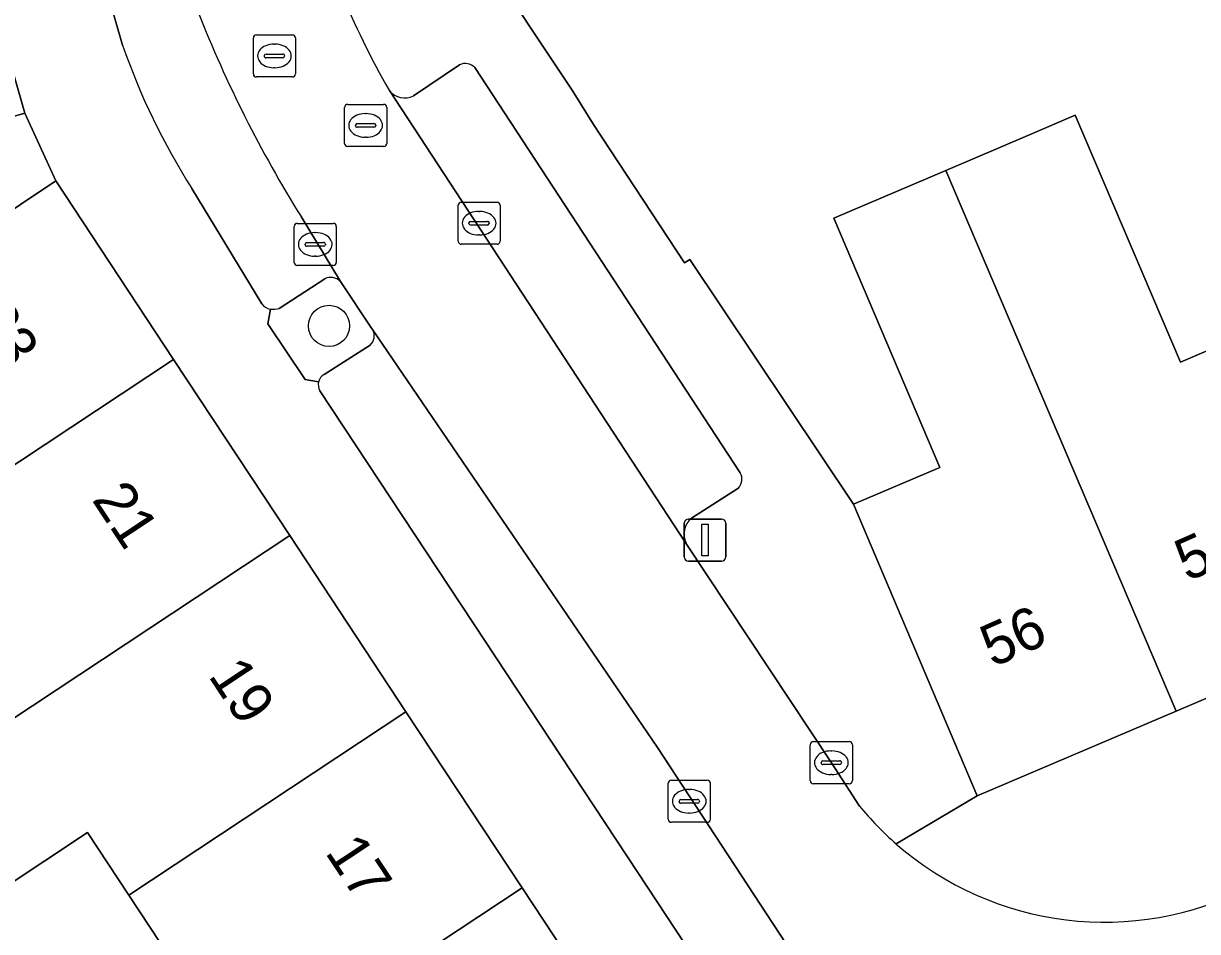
# Model space of a CAD drawing. Extents: x 159716 to 160783, y 383290 to 384031.
# Drawn here: x 160285.8 to 160313.69, y 383506.39 to 383527.96 of the extents above; entities that cross this region are included whole.
import ezdxf

# ---------------------------------------------------------------- set-up
doc = ezdxf.new("R2010")
doc.units = 0
for name, color, linetype in [('IMGEO_Boom', 7, 'Continuous'), ('IMGEO_Erf', 7, 'Continuous'), ('IMGEO_Groenvoorziening', 7, 'Continuous'), ('IMGEO_Kolk', 7, 'Continuous'), ('IMGEO_Lichtmast', 7, 'Continuous'), ('IMGEO_Muur', 7, 'Continuous'), ('IMGEO_Pand', 7, 'Continuous'), ('IMGEO_Pand_nummerreeks', 7, 'Continuous'), ('IMGEO_Parkeervlak_open', 7, 'Continuous'), ('IMGEO_Rijbaan_lokaal_open', 7, 'Continuous'), ('IMGEO_Rioolput', 7, 'Continuous'), ('IMGEO_Voetpad_open', 7, 'Continuous')]:
    doc.layers.add(name, color=color, linetype=linetype)

msp = doc.modelspace()

# ---------------------------------------------------------------- linework, layer by layer
at = {"layer": 'IMGEO_Boom'}
msp.add_circle((160293.055, 383520.777), 0.489, dxfattribs=at)
at = {"layer": 'IMGEO_Erf'}
for points in [[(160322.437, 383543.892), (160306.155, 383534.901), (160307.346, 383532.706), (160304.791, 383531.32), (160301.663, 383529.623), (160300.495, 383531.776), (160296.653, 383529.654), (160298.834, 383526.378), (160299.342, 383525.561), (160301.498, 383522.274), (160301.627, 383522.355), (160305.519, 383516.542), (160307.571, 383517.412), (160305.047, 383523.332), (160307.711, 383524.468), (160309.659, 383525.298), (160310.785, 383525.778), (160313.284, 383519.914), (160314.824, 383520.571)], [(160289.85, 383493.961), (160294.887, 383497.291), (160293.828, 383498.892), (160293.095, 383500), (160292.796, 383500.452), (160292.112, 383500), (160287.719, 383497.095), (160285.985, 383499.717), (160285.798, 383500), (160284.212, 383502.398), (160289.284, 383505.769), (160288.299, 383507.258), (160287.318, 383508.74), (160282.239, 383505.377)]]:
    msp.add_lwpolyline(points, dxfattribs=at)
at = {"layer": 'IMGEO_Groenvoorziening'}
for points in [[(160292.955, 383521.897), (160291.87, 383521.193)], [(160294.088, 383520.688), (160294.063, 383520.726), (160293.324, 383521.833)], [(160291.666, 383521.176), (160291.598, 383520.822), (160292.488, 383519.503), (160292.808, 383519.45)], [(160292.937, 383519.619), (160294.033, 383520.319)]]:
    msp.add_lwpolyline(points, dxfattribs=at)
for centre, radius, start, end in [((160293.093, 383521.598), 0.329, 45.4686, 114.8522), ((160291.736, 383521.563), 0.394, 259.6962, 289.8311), ((160293.829, 383520.538), 0.3, 313.0223, 30.0225), ((160293.081, 383519.375), 0.283, 120.6068, 164.6832)]:
    msp.add_arc(centre, radius, start, end, dxfattribs=at)
at = {"layer": 'IMGEO_Kolk'}
for p, q in [((160296.121, 383522.789), (160296.121, 383523.641)), ((160296.196, 383523.715), (160297.048, 383523.715)), ((160297.122, 383523.641), (160297.122, 383522.789)), ((160296.609, 383523.495), (160296.634, 383523.495)), ((160292.227, 383522.285), (160292.227, 383523.137)), ((160292.302, 383523.211), (160293.154, 383523.211)), ((160293.228, 383523.137), (160293.228, 383522.285)), ((160296.38, 383523.209), (160296.38, 383523.221)), ((160296.818, 383523.172), (160296.42, 383523.172)), ((160296.423, 383523.258), (160296.821, 383523.258)), ((160296.864, 383523.221), (160296.864, 383523.209)), ((160292.715, 383522.991), (160292.74, 383522.991)), ((160296.632, 383522.935), (160296.607, 383522.935)), ((160292.486, 383522.705), (160292.486, 383522.717)), ((160292.924, 383522.668), (160292.526, 383522.668)), ((160292.529, 383522.754), (160292.927, 383522.754)), ((160292.97, 383522.717), (160292.97, 383522.705)), ((160297.048, 383522.715), (160296.196, 383522.715)), ((160293.154, 383522.211), (160292.302, 383522.211)), ((160292.738, 383522.431), (160292.713, 383522.431)), ((160304.49, 383509.976), (160304.49, 383510.828)), ((160304.565, 383510.902), (160305.417, 383510.902)), ((160305.491, 383510.828), (160305.491, 383509.976)), ((160304.978, 383510.682), (160305.003, 383510.682)), ((160304.749, 383510.396), (160304.749, 383510.408)), ((160305.187, 383510.359), (160304.789, 383510.359)), ((160304.792, 383510.445), (160305.19, 383510.445)), ((160305.233, 383510.408), (160305.233, 383510.396)), ((160301.189, 383509.986), (160302.041, 383509.986)), ((160305.001, 383510.122), (160304.976, 383510.122)), ((160301.114, 383509.06), (160301.114, 383509.912)), ((160301.602, 383509.766), (160301.627, 383509.766)), ((160302.115, 383509.912), (160302.115, 383509.06)), ((160305.417, 383509.902), (160304.565, 383509.902)), ((160301.373, 383509.48), (160301.373, 383509.492)), ((160301.811, 383509.443), (160301.413, 383509.443)), ((160301.416, 383509.529), (160301.814, 383509.529)), ((160301.857, 383509.492), (160301.857, 383509.48)), ((160301.625, 383509.206), (160301.6, 383509.206)), ((160302.041, 383508.986), (160301.189, 383508.986))]:
    msp.add_line(p, q, dxfattribs=at)
for points in [[(160296.121, 383522.789), (160296.121, 383523.641)], [(160296.196, 383523.715), (160297.048, 383523.715)], [(160297.122, 383523.641), (160297.122, 383522.789)], [(160292.227, 383522.285), (160292.227, 383523.137)], [(160292.302, 383523.211), (160293.154, 383523.211)], [(160293.228, 383523.137), (160293.228, 383522.285)], [(160297.048, 383522.715), (160296.196, 383522.715)], [(160293.154, 383522.211), (160292.302, 383522.211)], [(160304.49, 383509.976), (160304.49, 383510.828)], [(160304.565, 383510.902), (160305.417, 383510.902)], [(160305.491, 383510.828), (160305.491, 383509.976)], [(160301.189, 383509.986), (160302.041, 383509.986)], [(160301.114, 383509.06), (160301.114, 383509.912)], [(160302.115, 383509.912), (160302.115, 383509.06)], [(160305.417, 383509.902), (160304.565, 383509.902)], [(160302.041, 383508.986), (160301.189, 383508.986)]]:
    msp.add_lwpolyline(points, dxfattribs=at)
for centre, radius, start, end in [((160296.198, 383523.639), 0.0765, 91.552, 178.448), ((160296.198, 383523.639), 0.0765, 91.552, 178.448), ((160297.046, 383523.639), 0.0765, 1.552, 88.448), ((160297.046, 383523.639), 0.0765, 1.552, 88.448), ((160292.304, 383523.135), 0.0765, 91.552, 178.448), ((160292.304, 383523.135), 0.0765, 91.552, 178.448), ((160293.152, 383523.135), 0.0765, 1.552, 88.448), ((160293.152, 383523.135), 0.0765, 1.552, 88.448), ((160296.42, 383523.218), 0.0403, 85.8775, 175.7526), ((160296.417, 383523.208), 0.0366, 178.938, 274.7102), ((160296.821, 383523.215), 0.043, 264.8664, 352.4533), ((160296.825, 383523.22), 0.0386, 1.7309, 96.639), ((160296.198, 383522.791), 0.0765, 181.552, 268.448), ((160296.198, 383522.791), 0.0765, 181.552, 268.448), ((160297.046, 383522.791), 0.0765, 271.552, 358.448), ((160297.046, 383522.791), 0.0765, 271.552, 358.448), ((160292.526, 383522.714), 0.0403, 85.8775, 175.7526), ((160292.523, 383522.704), 0.0366, 178.938, 274.7102), ((160292.927, 383522.711), 0.043, 264.8664, 352.4533), ((160292.931, 383522.716), 0.0386, 1.7309, 96.639), ((160292.304, 383522.287), 0.0765, 181.552, 268.448), ((160292.304, 383522.287), 0.0765, 181.552, 268.448), ((160293.152, 383522.287), 0.0765, 271.552, 358.448), ((160293.152, 383522.287), 0.0765, 271.552, 358.448), ((160304.567, 383510.826), 0.0765, 91.552, 178.448), ((160304.567, 383510.826), 0.0765, 91.552, 178.448), ((160305.415, 383510.826), 0.0765, 1.552, 88.448), ((160305.415, 383510.826), 0.0765, 1.552, 88.448), ((160304.789, 383510.405), 0.0403, 85.8775, 175.7526), ((160304.786, 383510.395), 0.0366, 178.938, 274.7102), ((160305.19, 383510.402), 0.043, 264.8664, 352.4533), ((160305.194, 383510.407), 0.0386, 1.7309, 96.639), ((160301.191, 383509.91), 0.0765, 91.552, 178.448), ((160301.191, 383509.91), 0.0765, 91.552, 178.448), ((160302.039, 383509.91), 0.0765, 1.552, 88.448), ((160302.039, 383509.91), 0.0765, 1.552, 88.448), ((160304.567, 383509.978), 0.0765, 181.552, 268.448), ((160304.567, 383509.978), 0.0765, 181.552, 268.448), ((160305.415, 383509.978), 0.0765, 271.552, 358.448), ((160305.415, 383509.978), 0.0765, 271.552, 358.448), ((160301.413, 383509.489), 0.0403, 85.8775, 175.7526), ((160301.41, 383509.479), 0.0366, 178.938, 274.7102), ((160301.814, 383509.486), 0.043, 264.8664, 352.4533), ((160301.818, 383509.491), 0.0386, 1.7309, 96.639), ((160301.191, 383509.062), 0.0765, 181.552, 268.448), ((160301.191, 383509.062), 0.0765, 181.552, 268.448), ((160302.039, 383509.062), 0.0765, 271.552, 358.448), ((160302.039, 383509.062), 0.0765, 271.552, 358.448)]:
    msp.add_arc(centre, radius, start, end, dxfattribs=at)
for centre, major_axis, ratio, start_param, end_param in [((160296.608, 383523.215), (-0.387, 0.002), 0.722429, 4.712389, 7.853982), ((160296.633, 383523.215), (-0.39, 0.002), 0.717154, 1.570796, 4.712389), ((160292.714, 383522.711), (-0.387, 0.002), 0.722429, 4.712389, 7.853982), ((160292.739, 383522.711), (-0.39, 0.002), 0.717154, 1.570796, 4.712389), ((160304.977, 383510.402), (-0.387, 0.002), 0.722429, 4.712389, 7.853982), ((160305.002, 383510.402), (-0.39, 0.002), 0.717154, 1.570796, 4.712389), ((160301.601, 383509.486), (-0.387, 0.002), 0.722429, 4.712389, 7.853982), ((160301.626, 383509.486), (-0.39, 0.002), 0.717154, 1.570796, 4.712389)]:
    msp.add_ellipse(centre, major_axis=major_axis, ratio=ratio, start_param=start_param, end_param=end_param, dxfattribs=at)
at = {"layer": 'IMGEO_Lichtmast'}
for p, q in [((160301.493, 383515.289), (160301.493, 383516.089)), ((160301.493, 383516.089), (160301.493, 383515.289)), ((160301.593, 383516.189), (160302.383, 383516.189)), ((160302.383, 383516.189), (160301.593, 383516.189)), ((160302.483, 383516.089), (160302.483, 383515.289)), ((160302.483, 383515.289), (160302.483, 383516.089)), ((160302.383, 383515.189), (160301.593, 383515.189)), ((160301.593, 383515.189), (160302.383, 383515.189))]:
    msp.add_line(p, q, dxfattribs=at)
msp.add_lwpolyline([(160301.913, 383516.064), (160302.063, 383516.064), (160302.063, 383515.314), (160301.913, 383515.314), (160301.913, 383516.064)], dxfattribs=at)
for centre, start, end in [((160301.593, 383516.089), 90, 180), ((160301.593, 383516.089), 90, 180), ((160302.383, 383516.089), 0, 90), ((160302.383, 383516.089), 360, 90), ((160301.593, 383515.289), 180, 270), ((160301.593, 383515.289), 180, 270), ((160302.383, 383515.289), 270, 0), ((160302.383, 383515.289), 270, 0)]:
    msp.add_arc(centre, 0.1, start, end, dxfattribs=at)
at = {"layer": 'IMGEO_Muur'}
msp.add_lwpolyline([(160305.519, 383516.542), (160301.627, 383522.355)], dxfattribs=at)
at = {"layer": 'IMGEO_Pand'}
for points in [[(160284.545, 383530.303), (160277.826, 383528.397), (160277.469, 383528.296), (160277.987, 383526.469), (160277.255, 383526.262), (160278.025, 383523.59), (160279.14, 383523.912), (160285.829, 383525.827)], [(160314.824, 383520.571), (160313.284, 383519.914), (160310.785, 383525.778), (160309.659, 383525.298), (160307.711, 383524.468), (160313.183, 383511.625), (160317.797, 383513.591)], [(160307.711, 383524.468), (160305.047, 383523.332), (160307.571, 383517.412), (160305.519, 383516.542), (160308.458, 383509.611), (160313.183, 383511.625)], [(160289.359, 383519.981), (160286.561, 383524.223), (160271.636, 383514.231), (160271.372, 383514.083), (160272.954, 383511.69), (160281.542, 383517.377), (160282.723, 383515.593), (160283.253, 383515.944)], [(160292.122, 383515.796), (160289.359, 383519.981), (160283.253, 383515.944), (160282.723, 383515.593), (160283.718, 383514.089), (160278.679, 383510.754), (160280.45, 383508.079)], [(160294.884, 383511.612), (160292.122, 383515.796), (160280.45, 383508.079), (160282.239, 383505.377), (160287.318, 383508.74), (160288.299, 383507.258)], [(160297.647, 383507.427), (160294.884, 383511.612), (160288.299, 383507.258), (160289.284, 383505.769), (160284.212, 383502.398), (160285.798, 383500), (160285.985, 383499.717), (160286.413, 383500)], [(160300.41, 383503.242), (160297.647, 383507.427), (160286.413, 383500), (160285.985, 383499.717), (160287.719, 383497.095), (160292.112, 383500), (160292.796, 383500.452), (160293.095, 383500), (160293.828, 383498.892), (160295.504, 383500)]]:
    msp.add_lwpolyline(points, close=True, dxfattribs=at)
at = {"layer": 'IMGEO_Parkeervlak_open'}
for points in [[(160285.431, 383536.887), (160288.15, 383527.444)], [(160296.152, 383526.977), (160295.061, 383526.239)], [(160302.824, 383517.286), (160296.521, 383526.913)], [(160294.491, 383526.363), (160301.537, 383515.617)], [(160289.798, 383524.039), (160291.455, 383521.303)], [(160293.324, 383521.833), (160292.39, 383523.373)], [(160291.87, 383521.193), (160292.955, 383521.897)], [(160304.222, 383505.642), (160300.858, 383510.766), (160294.088, 383520.688)], [(160294.033, 383520.319), (160292.937, 383519.619)], [(160292.836, 383519.237), (160296.762, 383513.289), (160300.39, 383507.794), (160302.184, 383505.076)], [(160301.664, 383516.206), (160302.772, 383516.918)]]:
    msp.add_lwpolyline(points, dxfattribs=at)
for centre, radius, start, end in [((160318.386, 383539.525), 30.605, 201.662, 211.8545), ((160303.435, 383532.74), 16.176, 199.112, 212.5414), ((160296.29, 383526.677), 0.33, 45.5691, 114.7517), ((160294.853, 383526.653), 0.464, 218.7396, 296.7142), ((160293.093, 383521.598), 0.329, 45.4686, 114.8522), ((160291.703, 383521.476), 0.302, 214.8978, 263.0151), ((160291.736, 383521.563), 0.394, 259.6962, 289.8311), ((160293.829, 383520.538), 0.3, 313.0223, 30.0225), ((160293.082, 383519.378), 0.283, 165.2143, 209.7635), ((160293.081, 383519.375), 0.283, 120.6068, 164.6832), ((160302.562, 383517.135), 0.303, 314.0607, 29.8535), ((160301.986, 383515.828), 0.496, 130.4411, 205.2233)]:
    msp.add_arc(centre, radius, start, end, dxfattribs=at)
at = {"layer": 'IMGEO_Rijbaan_lokaal_open'}
for points in [[(160305.661, 383509.372), (160304.991, 383510.402), (160301.537, 383515.617), (160294.491, 383526.363)], [(160292.39, 383523.373), (160293.324, 383521.833), (160294.063, 383520.726), (160294.088, 383520.688), (160300.858, 383510.766), (160304.222, 383505.642), (160304.805, 383504.752), (160314.883, 383489.53), (160315.501, 383488.603), (160321.07, 383480.112), (160323.782, 383481.981), (160321.734, 383485.083), (160320.97, 383486.241)]]:
    msp.add_lwpolyline(points, dxfattribs=at)
for centre, radius, start, end in [((160311.675, 383536.298), 19.849, 194.6866, 210.036), ((160318.386, 383539.525), 30.605, 201.662, 211.8545), ((160311.489, 383514.146), 7.534, 219.3197, 228.8718), ((160311.484, 383514.141), 7.527, 228.8832, 297.1662)]:
    msp.add_arc(centre, radius, start, end, dxfattribs=at)
at = {"layer": 'IMGEO_Rioolput'}
for p, q in [((160291.257, 383526.762), (160291.257, 383527.614)), ((160291.332, 383527.688), (160292.184, 383527.688)), ((160292.258, 383527.614), (160292.258, 383526.762)), ((160291.559, 383527.231), (160291.957, 383527.231)), ((160291.745, 383527.468), (160291.77, 383527.468)), ((160291.516, 383527.182), (160291.516, 383527.194)), ((160291.954, 383527.145), (160291.556, 383527.145)), ((160292, 383527.194), (160292, 383527.182)), ((160292.184, 383526.688), (160291.332, 383526.688)), ((160291.768, 383526.908), (160291.743, 383526.908)), ((160293.424, 383525.111), (160293.424, 383525.963)), ((160293.499, 383526.037), (160294.351, 383526.037)), ((160294.425, 383525.963), (160294.425, 383525.111)), ((160293.726, 383525.58), (160294.124, 383525.58)), ((160293.912, 383525.817), (160293.937, 383525.817)), ((160293.683, 383525.531), (160293.683, 383525.543)), ((160294.121, 383525.494), (160293.723, 383525.494)), ((160294.167, 383525.543), (160294.167, 383525.531)), ((160294.351, 383525.037), (160293.499, 383525.037)), ((160293.935, 383525.257), (160293.91, 383525.257))]:
    msp.add_line(p, q, dxfattribs=at)
for points in [[(160291.257, 383526.762), (160291.257, 383527.614)], [(160291.332, 383527.688), (160292.184, 383527.688)], [(160292.258, 383527.614), (160292.258, 383526.762)], [(160292.184, 383526.688), (160291.332, 383526.688)], [(160293.424, 383525.111), (160293.424, 383525.963)], [(160293.499, 383526.037), (160294.351, 383526.037)], [(160294.425, 383525.963), (160294.425, 383525.111)], [(160294.351, 383525.037), (160293.499, 383525.037)]]:
    msp.add_lwpolyline(points, dxfattribs=at)
for centre, radius, start, end in [((160291.334, 383527.612), 0.0765, 91.552, 178.448), ((160291.334, 383527.612), 0.0765, 91.552, 178.448), ((160292.182, 383527.612), 0.0765, 1.552, 88.448), ((160292.182, 383527.612), 0.0765, 1.552, 88.448), ((160291.556, 383527.191), 0.0403, 85.8775, 175.7526), ((160291.961, 383527.193), 0.0386, 1.7309, 96.639), ((160291.553, 383527.181), 0.0366, 178.938, 274.7102), ((160291.957, 383527.188), 0.043, 264.8664, 352.4533), ((160291.334, 383526.764), 0.0765, 181.552, 268.448), ((160291.334, 383526.764), 0.0765, 181.552, 268.448), ((160292.182, 383526.764), 0.0765, 271.552, 358.448), ((160292.182, 383526.764), 0.0765, 271.552, 358.448), ((160293.501, 383525.961), 0.0765, 91.552, 178.448), ((160293.501, 383525.961), 0.0765, 91.552, 178.448), ((160294.349, 383525.961), 0.0765, 1.552, 88.448), ((160294.349, 383525.961), 0.0765, 1.552, 88.448), ((160293.723, 383525.54), 0.0403, 85.8775, 175.7526), ((160294.128, 383525.542), 0.0386, 1.7309, 96.639), ((160293.72, 383525.53), 0.0366, 178.938, 274.7102), ((160294.124, 383525.537), 0.043, 264.8664, 352.4533), ((160293.501, 383525.113), 0.0765, 181.552, 268.448), ((160293.501, 383525.113), 0.0765, 181.552, 268.448), ((160294.349, 383525.113), 0.0765, 271.552, 358.448), ((160294.349, 383525.113), 0.0765, 271.552, 358.448)]:
    msp.add_arc(centre, radius, start, end, dxfattribs=at)
for centre, major_axis, ratio, start_param, end_param in [((160291.744, 383527.188), (-0.387, 0.002), 0.722429, 4.712389, 7.853982), ((160291.769, 383527.188), (-0.39, 0.002), 0.717154, 1.570796, 4.712389), ((160293.911, 383525.537), (-0.387, 0.002), 0.722429, 4.712389, 7.853982), ((160293.936, 383525.537), (-0.39, 0.002), 0.717154, 1.570796, 4.712389)]:
    msp.add_ellipse(centre, major_axis=major_axis, ratio=ratio, start_param=start_param, end_param=end_param, dxfattribs=at)
at = {"layer": 'IMGEO_Voetpad_open'}
for points in [[(160306.534, 383508.471), (160308.458, 383509.611), (160305.519, 383516.542), (160301.627, 383522.355), (160301.498, 383522.274), (160299.342, 383525.561), (160298.834, 383526.378), (160296.653, 383529.654), (160295.023, 383532.102), (160294.341, 383531.905), (160293.064, 383536.41), (160291.835, 383540.743), (160290.606, 383545.077), (160289.377, 383549.411), (160288.149, 383553.744), (160286.892, 383558.175), (160286.088, 383561.038)], [(160288.15, 383527.444), (160285.431, 383536.887)], [(160361.544, 383533.049), (160360.443, 383532.509), (160355.763, 383530.391), (160351.194, 383528.324), (160346.626, 383526.257), (160342.056, 383524.189), (160337.487, 383522.123), (160332.81, 383520.006), (160331.751, 383519.538), (160327.025, 383517.524), (160322.412, 383515.558), (160317.797, 383513.591), (160313.183, 383511.625), (160308.458, 383509.611), (160306.534, 383508.471)], [(160284.545, 383530.303), (160285.829, 383525.827), (160286.561, 383524.223), (160289.359, 383519.981), (160292.122, 383515.796), (160294.884, 383511.612), (160297.647, 383507.427), (160300.41, 383503.242), (160303.172, 383499.058), (160305.934, 383494.875), (160306.941, 383493.349), (160308.699, 383490.692), (160311.467, 383486.511), (160314.234, 383482.33), (160317.002, 383478.148), (160319.888, 383473.788), (160320.501, 383472.85), (160323.45, 383468.378), (160323.863, 383467.752), (160326.025, 383464.488), (160326.123, 383464.339), (160327.156, 383462.508), (160331.323, 383456.203)], [(160295.061, 383526.239), (160296.152, 383526.977)], [(160296.521, 383526.913), (160302.824, 383517.286)], [(160291.455, 383521.303), (160289.798, 383524.039)], [(160292.808, 383519.45), (160292.488, 383519.503), (160291.598, 383520.822), (160291.666, 383521.176)], [(160302.184, 383505.076), (160300.39, 383507.794), (160296.762, 383513.289), (160292.836, 383519.237)], [(160302.772, 383516.918), (160301.664, 383516.206)], [(160301.537, 383515.617), (160304.991, 383510.402), (160305.661, 383509.372)]]:
    msp.add_lwpolyline(points, dxfattribs=at)
msp.add_lwpolyline([(160286.561, 383524.223), (160285.829, 383525.827), (160279.14, 383523.912), (160272.128, 383519.472), (160267.896, 383516.836), (160255.384, 383509.071), (160257.606, 383505.656), (160266.277, 383511.008), (160266.629, 383511.227), (160269.773, 383513.186), (160271.372, 383514.083), (160271.636, 383514.231)], close=True, dxfattribs=at)
for centre, radius, start, end in [((160311.675, 383536.298), 19.849, 194.6866, 210.036), ((160303.435, 383532.74), 16.176, 199.112, 212.5414), ((160296.29, 383526.677), 0.33, 45.5691, 114.7517), ((160294.853, 383526.653), 0.464, 218.7396, 296.7142), ((160291.703, 383521.476), 0.302, 214.8978, 263.0151), ((160293.082, 383519.378), 0.283, 165.2143, 209.7635), ((160302.562, 383517.135), 0.303, 314.0607, 29.8535), ((160301.986, 383515.828), 0.496, 130.4411, 205.2233), ((160311.489, 383514.146), 7.534, 219.3197, 228.8718), ((160311.484, 383514.141), 7.527, 228.8832, 297.1662)]:
    msp.add_arc(centre, radius, start, end, dxfattribs=at)

# ---------------------------------------------------------------- texts
at = {"layer": 'IMGEO_Pand_nummerreeks'}
for s, rotation, p in [('23', 303.4834, (160284.565, 383520.941)), ('21', 303.4834, (160287.405, 383516.649)), ('54', 23.8007, (160313.445, 383514.694)), ('56', 23.8007, (160308.823, 383512.656)), ('19', 303.4834, (160290.169, 383512.469)), ('17', 303.4834, (160292.946, 383508.272))]:
    msp.add_text(s, height=1, rotation=rotation, dxfattribs=at).set_placement(p)

doc.saveas('drawing.dxf')
